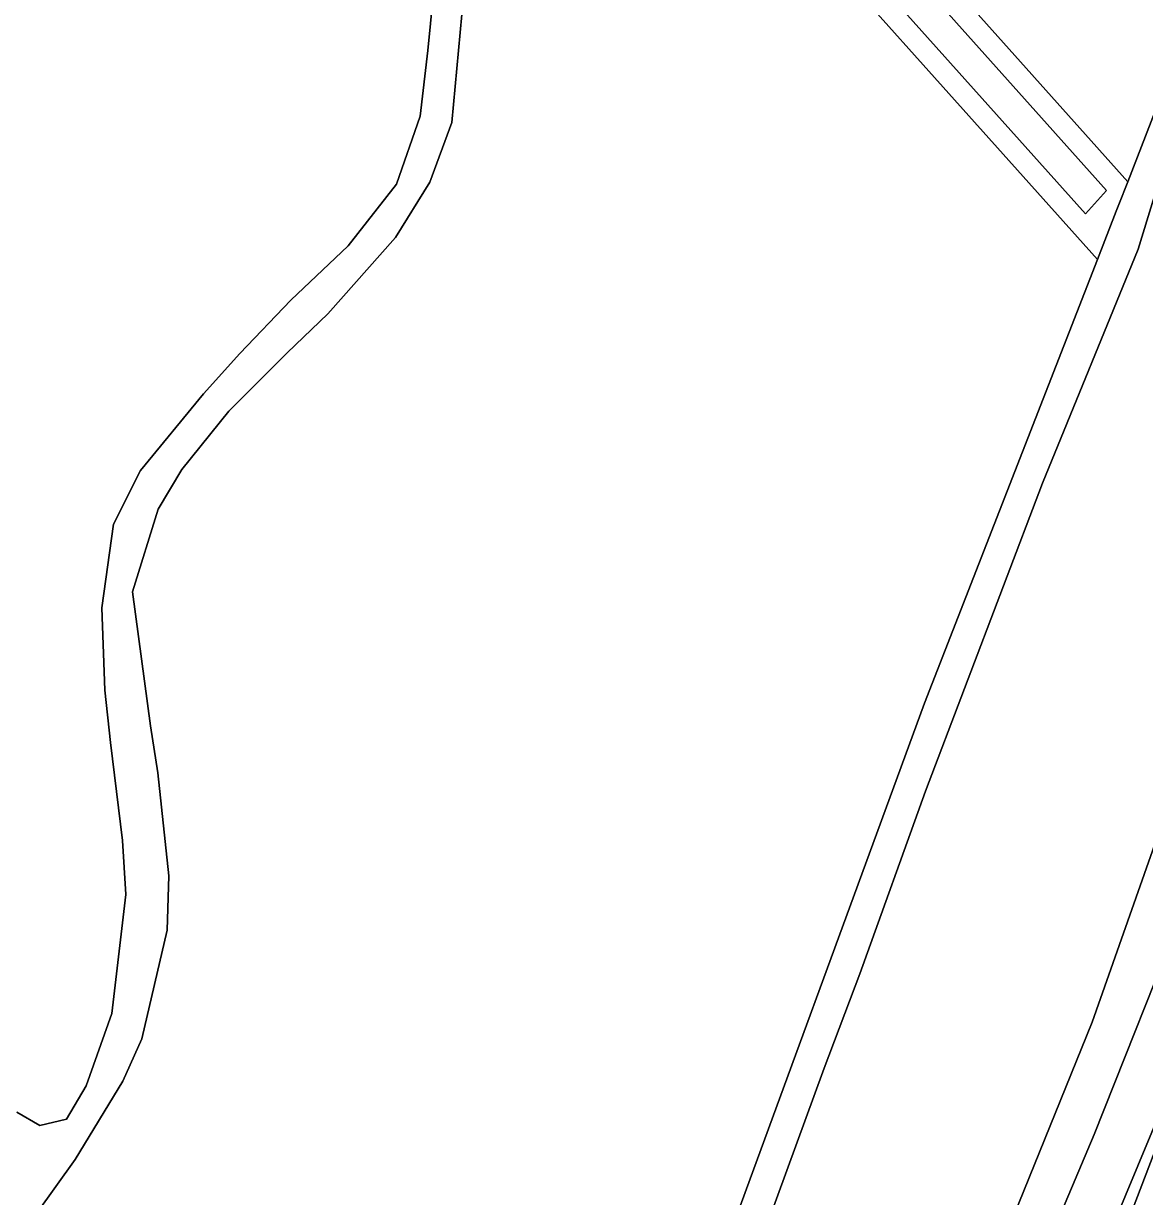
# Model space of a CAD drawing. Extents: x 162073 to 163043, y 381818 to 382561.
# Drawn here: x 162909.8 to 162972.1, y 382294.2 to 382359.4 of the extents above; entities that cross this region are included whole.
import ezdxf

# ---------------------------------------------------------------- set-up
doc = ezdxf.new("R2010")
doc.units = 0
for name, color, linetype in [('IMGEO_Berm_groen', 7, 'Continuous'), ('IMGEO_Loofbos', 7, 'Continuous'), ('IMGEO_Oever', 7, 'Continuous'), ('IMGEO_Voetpad_gesloten', 7, 'Continuous'), ('IMGEO_Waterloop', 7, 'Continuous')]:
    doc.layers.add(name, color=color, linetype=linetype)

msp = doc.modelspace()

# ---------------------------------------------------------------- linework, layer by layer
at = {"layer": 'IMGEO_Berm_groen'}
msp.add_lwpolyline([(163009.463, 382441.916), (163003.169, 382405.357), (162992.284, 382357.026), (162984.389, 382328.919), (162975.788, 382304.752), (162968.808, 382286.538), (162960.761, 382268.931), (162951.471, 382250), (162946.499, 382240.293), (162935.836, 382222.613), (162931.089, 382215.57), (162929.737, 382213.563), (162926.945, 382208.831), (162905.804, 382178.355)], dxfattribs=at)
at = {"layer": 'IMGEO_Loofbos'}
for points in [[(162959.909, 382321.623), (162969.515, 382346.286), (162925.979, 382394.93), (162911.412, 382411.931), (162908.615, 382415.495), (162894.842, 382430.802), (162871.083, 382456.665), (162869.329, 382458.387), (162864.39, 382462.443), (162859.711, 382466.525), (162856.797, 382469.531), (162852.271, 382475.347), (162852.7, 382476.293), (162853.081, 382476.525)], [(162963.955, 382290.894), (162969.218, 382303.881), (162976.764, 382325.307), (162982.193, 382343.106), (162986.049, 382356.464), (162989.459, 382370.819), (162998.355, 382413.783)], [(162936.968, 382388.904), (162971.197, 382350.603), (162973.268, 382355.919), (162975.46, 382368.288)], [(162977.454, 382370.716), (162975.341, 382358.476), (162971.773, 382346.867), (162966.462, 382333.853), (162959.956, 382316.729), (162956.305, 382306.572), (162954.336, 382301.333), (162950.188, 382289.937)], [(162909.455, 382298.887), (162910.749, 382298.143), (162912.222, 382298.495), (162913.319, 382300.344), (162914.743, 382304.37), (162915.512, 382310.987), (162915.339, 382313.979), (162914.674, 382319.433), (162914.357, 382322.345), (162914.177, 382326.919), (162914.832, 382331.572), (162916.333, 382334.559), (162919.834, 382338.823), (162921.851, 382341.068), (162924.687, 382344.02), (162927.881, 382347.052), (162930.555, 382350.466), (162931.872, 382354.254), (162932.298, 382357.914), (162932.773, 382362.61)], [(162934.276, 382360.92), (162933.631, 382353.911), (162932.422, 382350.578), (162930.513, 382347.517), (162926.743, 382343.268), (162924.493, 382341.099), (162921.236, 382337.849), (162918.634, 382334.614), (162917.313, 382332.414), (162915.893, 382327.813), (162916.886, 382320.352), (162917.306, 382317.744), (162917.918, 382312.01), (162917.809, 382308.99), (162916.409, 382302.956), (162915.346, 382300.594), (162912.709, 382296.248), (162910.562, 382293.235), (162908.35, 382290.338)], [(162908.154, 382231.775), (162912.647, 382228.047), (162914.399, 382228.047), (162917.507, 382229.835), (162925.839, 382243.069), (162936.004, 382259.532), (162937.954, 382263.093), (162939.883, 382269.836), (162941.106, 382273.652), (162942.064, 382275.679), (162945.192, 382281.837), (162947.55, 382287.89), (162959.909, 382321.623)]]:
    msp.add_lwpolyline(points, dxfattribs=at)
at = {"layer": 'IMGEO_Oever'}
for points in [[(162853.081, 382476.525), (162852.7, 382476.293), (162852.271, 382475.347), (162856.797, 382469.531), (162859.711, 382466.525), (162864.39, 382462.443), (162869.329, 382458.387), (162871.083, 382456.665), (162894.842, 382430.802), (162908.615, 382415.495), (162911.412, 382411.931), (162925.979, 382394.93), (162969.515, 382346.286), (162970.563, 382348.977), (162970.707, 382349.346), (162971.197, 382350.603), (162936.968, 382388.904), (162914.96, 382414.511), (162911.245, 382417.924), (162873.778, 382459.114)], [(162854.851, 382476.33), (162858.454, 382471.725), (162863.044, 382467.282), (162873.255, 382458.574), (162910.253, 382417.899), (162914.438, 382413.273), (162936.064, 382388.111), (162970.021, 382350.114), (162968.852, 382348.831), (162926.884, 382395.722), (162912.923, 382412.015), (162908.742, 382416.476), (162895.397, 382431.307), (162871.623, 382457.187)], [(162892.722, 382168.464), (162918.54, 382203.454), (162931.618, 382221.798), (162955.992, 382266.044), (162969.325, 382297.636), (162974.421, 382310.46), (162988.433, 382357.849), (162995.227, 382387.912), (163000.068, 382413.008), (163000.875, 382419.675), (163000.196, 382423.666), (162998.667, 382428.337), (162994.251, 382448.974)], [(163008.773, 382448.889), (163008.614, 382441.447), (163001.225, 382400.343), (162989.378, 382348.581), (162985.811, 382335.46), (162984.75, 382331.723), (162975.992, 382306.224), (162975.365, 382304.579), (162961.799, 382271.914), (162959.187, 382266.607), (162950.695, 382249.292), (162938.115, 382226.798), (162934.76, 382221.447), (162923.062, 382203.846), (162910.026, 382185.333)], [(162827.052, 382100.158), (162834.001, 382104.842), (162837.2, 382107.28), (162849.38, 382117.57), (162857.282, 382124.933), (162872.251, 382139.718), (162883.668, 382152.294), (162899.535, 382170.594), (162905.804, 382178.355), (162926.945, 382208.831), (162929.737, 382213.563), (162931.089, 382215.57), (162935.836, 382222.613), (162946.499, 382240.293), (162951.471, 382250), (162960.761, 382268.931), (162968.808, 382286.538), (162975.788, 382304.752), (162984.389, 382328.919), (162992.284, 382357.026), (163003.169, 382405.357), (163009.463, 382441.916)], [(162998.355, 382413.783), (162989.459, 382370.819), (162986.049, 382356.464), (162982.193, 382343.106), (162976.764, 382325.307), (162969.218, 382303.881), (162963.955, 382290.894), (162956.799, 382274.275), (162944.627, 382250), (162941.092, 382243.667), (162927.039, 382220.169), (162920.308, 382210.566), (162913.654, 382201.075), (162904.582, 382188.642), (162891.22, 382171.7), (162879.767, 382158.337), (162866.744, 382144.32), (162846.879, 382124.841), (162835.948, 382115.508), (162816.441, 382100.26), (162816.03, 382099.774)]]:
    msp.add_lwpolyline(points, dxfattribs=at)
at = {"layer": 'IMGEO_Voetpad_gesloten'}
for points in [[(162950.188, 382289.937), (162954.336, 382301.333), (162956.305, 382306.572), (162959.956, 382316.729), (162966.462, 382333.853), (162971.773, 382346.867), (162975.341, 382358.476), (162977.454, 382370.716)], [(162975.46, 382368.288), (162973.268, 382355.919), (162971.197, 382350.603), (162970.707, 382349.346), (162970.563, 382348.977), (162969.515, 382346.286), (162959.909, 382321.623), (162947.55, 382287.89), (162945.192, 382281.837), (162942.064, 382275.679), (162941.106, 382273.652), (162939.883, 382269.836), (162937.954, 382263.093), (162936.004, 382259.532), (162925.839, 382243.069), (162917.507, 382229.835), (162914.399, 382228.047), (162912.647, 382228.047), (162908.154, 382231.775)], [(162932.773, 382362.61), (162932.298, 382357.914), (162931.872, 382354.254), (162930.555, 382350.466), (162927.881, 382347.052), (162924.687, 382344.02), (162921.851, 382341.068), (162919.834, 382338.823), (162916.333, 382334.559), (162914.832, 382331.572), (162914.177, 382326.919), (162914.357, 382322.345), (162914.674, 382319.433), (162915.339, 382313.979), (162915.512, 382310.987), (162914.743, 382304.37), (162913.319, 382300.344), (162912.222, 382298.495), (162910.749, 382298.143), (162909.455, 382298.887)], [(162908.35, 382290.338), (162910.562, 382293.235), (162912.709, 382296.248), (162915.346, 382300.594), (162916.409, 382302.956), (162917.809, 382308.99), (162917.918, 382312.01), (162917.306, 382317.744), (162916.886, 382320.352), (162915.893, 382327.813), (162917.313, 382332.414), (162918.634, 382334.614), (162921.236, 382337.849), (162924.493, 382341.099), (162926.743, 382343.268), (162930.513, 382347.517), (162932.422, 382350.578), (162933.631, 382353.911), (162934.276, 382360.92)]]:
    msp.add_lwpolyline(points, dxfattribs=at)
at = {"layer": 'IMGEO_Waterloop'}
for points in [[(162853.563, 382475.939), (162853.288, 382475.772), (162853.142, 382475.45), (162857.364, 382470.024), (162860.228, 382467.07), (162864.875, 382463.016), (162869.831, 382458.946), (162871.623, 382457.187), (162895.397, 382431.307), (162908.742, 382416.476), (162912.923, 382412.015), (162926.884, 382395.722), (162968.852, 382348.831), (162970.021, 382350.114), (162936.064, 382388.111), (162914.438, 382413.273), (162910.253, 382417.899), (162873.255, 382458.574)], [(162994.251, 382448.974), (162998.667, 382428.337), (163000.196, 382423.666), (163000.875, 382419.675), (163000.068, 382413.008), (162995.227, 382387.912), (162988.433, 382357.849), (162974.421, 382310.46), (162969.325, 382297.636), (162955.992, 382266.044), (162931.618, 382221.798), (162918.54, 382203.454), (162892.722, 382168.464)], [(162910.026, 382185.333), (162923.062, 382203.846), (162934.76, 382221.447), (162938.115, 382226.798), (162950.695, 382249.292), (162959.187, 382266.607), (162961.799, 382271.914), (162975.365, 382304.579), (162975.992, 382306.224), (162984.75, 382331.723), (162985.811, 382335.46), (162989.378, 382348.581), (163001.225, 382400.343), (163008.614, 382441.447), (163008.773, 382448.889)]]:
    msp.add_lwpolyline(points, dxfattribs=at)

doc.saveas('drawing.dxf')
